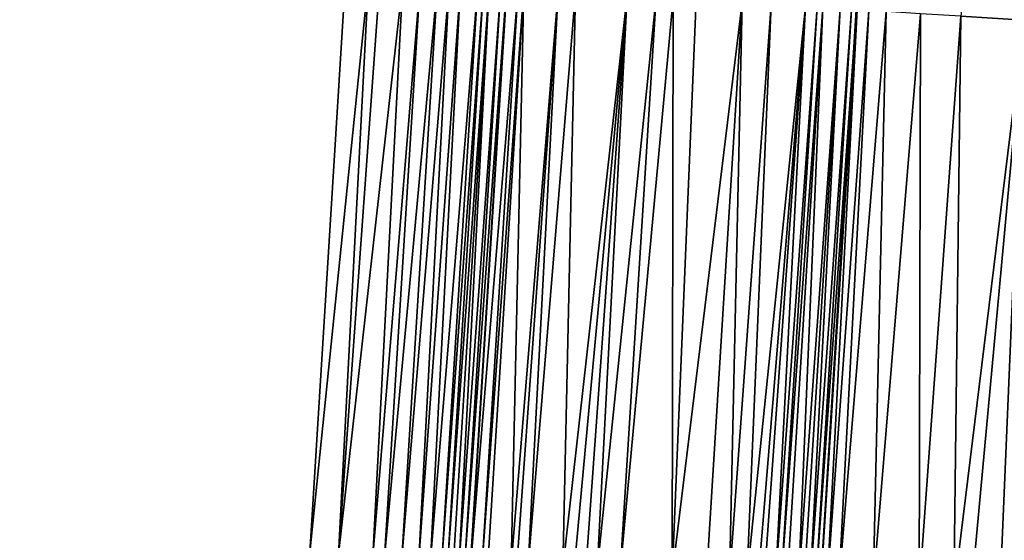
# Model space of a CAD drawing. Header units: feet. Extents: x 2004186 to 2014793, y 836912 to 864902.
# Tile 264 of 656: x 2010668 to 2010702, y 845085 to 845103. Entities that reach past the tile are written whole.
import ezdxf

# ---------------------------------------------------------------- set-up
doc = ezdxf.new("R2010")
doc.units = ezdxf.units.FT
doc.header["$LTSCALE"] = 100
doc.header["$MEASUREMENT"] = 0
for name, color, linetype, lineweight in [('EP_Travel Lane', 5, 'Continuous', 40), ('GPL_Skip Line', 2, 'Continuous', 40), ('Road X-Section', 30, 'Continuous', 13)]:
    doc.layers.add(name, color=color, linetype=linetype, lineweight=lineweight)
doc.layers.add('I-77 SB_MM21-27-Surface-Border', color=7, linetype='Continuous')
doc.layers.add('I-77 SB_MM21-27-Surface-TIN', color=7, linetype='Continuous')

msp = doc.modelspace()

# ---------------------------------------------------------------- linework, layer by layer
at = {"layer": 'EP_Travel Lane'}
msp.add_polyline3d([(2010671.361975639, 844884.1087409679, 416.8772273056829), (2010672.588027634, 844904.0636161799, 417.0887249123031), (2010673.81414055, 844924.0194829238, 417.3541223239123), (2010675.040278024, 844943.9757493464, 417.5965140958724), (2010676.266924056, 844963.9376616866, 417.846171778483), (2010677.508120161, 844983.937291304, 418.1073278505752), (2010678.759625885, 845003.8950665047, 418.3260456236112), (2010680.011203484, 845023.8539879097, 418.6015332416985), (2010681.262646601, 845043.8107647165, 418.8424224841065), (2010682.514286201, 845063.7706748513, 419.0715753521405), (2010683.765781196, 845083.7282789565, 419.327038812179), (2010685.017376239, 845103.6874785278, 419.5472036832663), (2010686.268623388, 845123.64488809, 419.7774248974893), (2010687.504622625, 845143.6241713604, 419.9852812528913), (2010688.721868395, 845163.5837760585, 420.1983156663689), (2010689.938995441, 845183.5414340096, 420.4285566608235)], dxfattribs=at)
at = {"layer": 'GPL_Skip Line'}
msp.add_polyline3d([(2010683.662438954, 844883.3616946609, 417.1203910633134), (2010684.880050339, 844903.3171071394, 417.3261345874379), (2010686.097697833, 844923.2731113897, 417.5925221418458), (2010687.315414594, 844943.2302508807, 417.8593968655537), (2010688.533545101, 844963.1925663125, 418.0667554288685), (2010689.759369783, 844983.1726573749, 418.3167093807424), (2010690.990855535, 845003.1316513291, 418.5634833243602), (2010692.222422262, 845023.0919576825, 418.8124444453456), (2010693.453861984, 845043.0502056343, 419.0594326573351), (2010694.685462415, 845063.0110582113, 419.2863865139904), (2010695.916964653, 845082.9703193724, 419.5222443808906), (2010697.148541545, 845102.9307904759, 419.7398166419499), (2010698.380154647, 845122.8893663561, 419.9770564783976), (2010699.622395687, 845142.8571987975, 420.1952688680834), (2010700.874572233, 845162.8144267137, 420.4101064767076), (2010702.126642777, 845182.769965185, 420.6362082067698)], dxfattribs=at)
at = {"layer": 'I-77 SB_MM21-27-Surface-Border', "color": 3, "linetype": 'ByBlock', "lineweight": -2}
msp.add_polyline3d([(2010668.105363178, 844884.3073593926, 416.7433087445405), (2010669.711869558, 844904.2388101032, 416.9903319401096), (2010669.921052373, 844924.2568108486, 417.2218372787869), (2010670.529480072, 844944.2502413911, 417.4509269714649), (2010671.138567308, 844964.2501318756, 417.6742563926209), (2010671.966535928, 844984.2843421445, 417.9207875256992), (2010673.008145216, 845004.254653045, 418.1616334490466), (2010674.249504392, 845024.2147291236, 418.4052698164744), (2010675.490699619, 845044.1721690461, 418.6186972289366), (2010676.732113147, 845064.1331190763, 418.8428098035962), (2010678.172956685, 845084.0786909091, 419.1031831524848), (2010679.414293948, 845104.0384146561, 419.3335305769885), (2010681.254499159, 845123.9589596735, 419.5721350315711), (2010682.705933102, 845143.9288255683, 419.8111058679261), (2010684.364728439, 845163.8603183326, 420.0579026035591), (2010685.025423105, 845183.8534304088, 420.2544708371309)], dxfattribs=at)
at = {"layer": 'I-77 SB_MM21-27-Surface-TIN', "color": 128, "linetype": 'ByBlock', "lineweight": -2}
for points in [[(2010703.01212693, 845122.6004091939, 420.0546454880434), (2010700.772690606, 845102.7046524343, 419.8042634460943), (2010702.968421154, 845102.5676577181, 419.8421405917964)], [(2010680.212729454, 845103.988405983, 419.3640227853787), (2010679.414293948, 845104.0384146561, 419.3335305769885), (2010678.172956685, 845084.0786909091, 419.1031831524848)], [(2010680.212729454, 845103.988405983, 419.3640227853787), (2010678.172956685, 845084.0786909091, 419.1031831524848), (2010679.170998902, 845084.0161452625, 419.1443842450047)], [(2010680.611948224, 845103.9634180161, 419.3778465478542), (2010680.212729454, 845103.988405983, 419.3640227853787), (2010679.170998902, 845084.0161452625, 419.1443842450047)], [(2010681.41038229, 845103.9133861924, 419.4103503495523), (2010680.611948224, 845103.9634180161, 419.3778465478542), (2010679.170998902, 845084.0161452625, 419.1443842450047)], [(2010681.41038229, 845103.9133861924, 419.4103503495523), (2010679.170998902, 845084.0161452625, 419.1443842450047), (2010680.368650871, 845083.9411115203, 419.1919951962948)], [(2010682.009208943, 845103.8758800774, 419.4331856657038), (2010681.41038229, 845103.9133861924, 419.4103503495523), (2010680.368650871, 845083.9411115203, 419.1919951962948)], [(2010682.009208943, 845103.8758800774, 419.4331856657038), (2010680.368650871, 845083.9411115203, 419.1919951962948), (2010680.767867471, 845083.916088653, 419.2088766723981)], [(2010682.608040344, 845103.838450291, 419.4493887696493), (2010682.009208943, 845103.8758800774, 419.4331856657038), (2010680.767867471, 845083.916088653, 419.2088766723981)], [(2010682.608040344, 845103.838450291, 419.4493887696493), (2010680.767867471, 845083.916088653, 419.2088766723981), (2010681.366695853, 845083.8786103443, 419.2293264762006)], [(2010683.007257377, 845103.8134343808, 419.4656405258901), (2010682.608040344, 845103.838450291, 419.4493887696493), (2010681.366695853, 845083.8786103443, 419.2293264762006)], [(2010683.007257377, 845103.8134343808, 419.4656405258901), (2010681.366695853, 845083.8786103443, 419.2293264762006), (2010681.965517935, 845083.8410307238, 419.2585923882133)], [(2010683.406471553, 845103.7883725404, 419.4858831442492), (2010683.007257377, 845103.8134343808, 419.4656405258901), (2010681.965517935, 845083.8410307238, 419.2585923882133)], [(2010683.406471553, 845103.7883725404, 419.4858831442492), (2010681.965517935, 845083.8410307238, 419.2585923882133), (2010682.364729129, 845083.8159209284, 419.2830382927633)], [(2010684.005289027, 845103.7507188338, 419.521542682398), (2010683.406471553, 845103.7883725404, 419.4858831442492), (2010682.364729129, 845083.8159209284, 419.2830382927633)], [(2010684.005289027, 845103.7507188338, 419.521542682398), (2010682.364729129, 845083.8159209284, 419.2830382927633), (2010682.763940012, 845083.7908061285, 419.3079196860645)], [(2010684.204896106, 845103.7381877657, 419.5316768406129), (2010684.005289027, 845103.7507188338, 419.521542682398), (2010682.763940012, 845083.7908061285, 419.3079196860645)], [(2010684.204896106, 845103.7381877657, 419.5316768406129), (2010682.763940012, 845083.7908061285, 419.3079196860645), (2010682.963550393, 845083.7783281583, 419.3134484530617)], [(2010684.404506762, 845103.725714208, 419.5368139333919), (2010684.204896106, 845103.7381877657, 419.5316768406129), (2010682.963550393, 845083.7783281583, 419.3134484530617)], [(2010684.404506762, 845103.725714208, 419.5368139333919), (2010682.963550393, 845083.7783281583, 419.3134484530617), (2010683.163162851, 845083.7658835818, 419.316071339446)], [(2010684.404506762, 845103.725714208, 419.5368139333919), (2010683.163162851, 845083.7658835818, 419.316071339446), (2010683.362776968, 845083.7534656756, 419.316373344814)], [(2010684.803734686, 845103.700873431, 419.5378483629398), (2010684.404506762, 845103.725714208, 419.5368139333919), (2010683.362776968, 845083.7534656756, 419.316373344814)], [(2010684.803734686, 845103.700873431, 419.5378483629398), (2010683.362776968, 845083.7534656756, 419.316373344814), (2010683.562389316, 845083.7410193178, 419.3191512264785)], [(2010685.003342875, 845103.6883601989, 419.5464327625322), (2010684.803734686, 845103.700873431, 419.5378483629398), (2010683.562389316, 845083.7410193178, 419.3191512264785)], [(2010685.003342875, 845103.6883601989, 419.5464327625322), (2010683.562389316, 845083.7410193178, 419.3191512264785), (2010683.761998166, 845083.7285167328, 419.3268219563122)], [(2010685.003342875, 845103.6883601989, 419.5464327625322), (2010683.761998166, 845083.7285167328, 419.3268219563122), (2010685.017376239, 845103.6874785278, 419.5472036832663)], [(2010683.761998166, 845083.7285167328, 419.3268219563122), (2010683.765781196, 845083.7282789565, 419.327038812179), (2010685.017376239, 845103.6874785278, 419.5472036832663)], [(2010685.402555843, 845103.6632789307, 419.5683634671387), (2010685.017376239, 845103.6874785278, 419.5472036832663), (2010683.765781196, 845083.7282789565, 419.327038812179)], [(2010685.402555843, 845103.6632789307, 419.5683634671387), (2010683.765781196, 845083.7282789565, 419.327038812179), (2010684.161210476, 845083.7034248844, 419.3497061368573)], [(2010685.602165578, 845103.6507905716, 419.5747866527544), (2010685.402555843, 845103.6632789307, 419.5683634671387), (2010684.161210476, 845083.7034248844, 419.3497061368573)], [(2010685.602165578, 845103.6507905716, 419.5747866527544), (2010684.161210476, 845083.7034248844, 419.3497061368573), (2010684.360819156, 845083.6909195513, 419.3576160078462)], [(2010685.602165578, 845103.6507905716, 419.5747866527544), (2010684.360819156, 845083.6909195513, 419.3576160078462), (2010685.159261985, 845083.6410286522, 419.3779052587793)], [(2010686.799838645, 845103.5760960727, 419.592849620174), (2010685.602165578, 845103.6507905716, 419.5747866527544), (2010685.159261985, 845083.6410286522, 419.3779052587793)], [(2010686.799838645, 845103.5760960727, 419.592849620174), (2010685.159261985, 845083.6410286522, 419.3779052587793), (2010685.358873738, 845083.6285727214, 419.3815161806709)], [(2010686.799838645, 845103.5760960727, 419.592849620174), (2010685.358873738, 845083.6285727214, 419.3815161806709), (2010685.758102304, 845083.6037422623, 419.3816543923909)], [(2010687.398677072, 845103.5387792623, 419.5992362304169), (2010686.799838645, 845103.5760960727, 419.592849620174), (2010685.758102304, 845083.6037422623, 419.3816543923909)], [(2010687.398677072, 845103.5387792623, 419.5992362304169), (2010685.758102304, 845083.6037422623, 419.3816543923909), (2010686.955776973, 845083.5290735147, 419.397503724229)], [(2010687.398677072, 845103.5387792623, 419.5992362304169), (2010686.955776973, 845083.5290735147, 419.397503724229), (2010689.195186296, 845103.4267314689, 419.626855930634)], [(2010689.195186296, 845103.4267314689, 419.626855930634), (2010686.955776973, 845083.5290735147, 419.397503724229), (2010687.355001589, 845083.504179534, 419.4031695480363)], [(2010689.195186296, 845103.4267314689, 419.626855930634), (2010687.355001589, 845083.504179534, 419.4031695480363), (2010687.754228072, 845083.4793155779, 419.4062226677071)], [(2010689.195186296, 845103.4267314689, 419.626855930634), (2010687.754228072, 845083.4793155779, 419.4062226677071), (2010688.15345134, 845083.4543999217, 419.4137746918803)], [(2010690.193247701, 845103.3644943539, 419.6411871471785), (2010689.195186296, 845103.4267314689, 419.626855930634), (2010688.15345134, 845083.4543999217, 419.4137746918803)], [(2010690.193247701, 845103.3644943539, 419.6411871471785), (2010688.15345134, 845083.4543999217, 419.4137746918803), (2010688.951900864, 845083.4046166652, 419.4246969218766)], [(2010690.792083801, 845103.3271401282, 419.6508247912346), (2010690.193247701, 845103.3644943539, 419.6411871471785), (2010688.951900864, 845083.4046166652, 419.4246969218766)], [(2010690.792083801, 845103.3271401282, 419.6508247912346), (2010688.951900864, 845083.4046166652, 419.4246969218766), (2010690.748411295, 845083.2925882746, 419.4506698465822)], [(2010691.590533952, 845103.2773669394, 419.6608558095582), (2010690.792083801, 845103.3271401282, 419.6508247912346), (2010690.748411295, 845083.2925882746, 419.4506698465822)], [(2010693.187428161, 845103.1777226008, 419.6894296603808), (2010691.590533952, 845103.2773669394, 419.6608558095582), (2010690.748411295, 845083.2925882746, 419.4506698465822)], [(2010693.187428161, 845103.1777226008, 419.6894296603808), (2010690.748411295, 845083.2925882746, 419.4506698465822), (2010691.94608285, 845083.2178694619, 419.4708757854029)], [(2010693.187428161, 845103.1777226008, 419.6894296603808), (2010691.94608285, 845083.2178694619, 419.4708757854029), (2010692.744529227, 845083.1680356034, 419.4862013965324)], [(2010694.185487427, 845103.1154510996, 419.7067486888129), (2010693.187428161, 845103.1777226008, 419.6894296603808), (2010692.744529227, 845083.1680356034, 419.4862013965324)], [(2010694.185487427, 845103.1154510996, 419.7067486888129), (2010692.744529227, 845083.1680356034, 419.4862013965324), (2010693.343367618, 845083.1307182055, 419.4926488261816)], [(2010695.383159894, 845103.0407469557, 419.7256497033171), (2010694.185487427, 845103.1154510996, 419.7067486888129), (2010693.343367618, 845083.1307182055, 419.4926488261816)], [(2010695.383159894, 845103.0407469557, 419.7256497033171), (2010693.343367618, 845083.1307182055, 419.4926488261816), (2010693.742594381, 845083.1058587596, 419.4953094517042)], [(2010695.383159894, 845103.0407469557, 419.7256497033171), (2010693.742594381, 845083.1058587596, 419.4953094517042), (2010693.942205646, 845083.0933949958, 419.4996020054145)], [(2010695.383159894, 845103.0407469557, 419.7256497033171), (2010693.942205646, 845083.0933949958, 419.4996020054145), (2010694.34142272, 845083.0683797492, 419.5158203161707)], [(2010695.782381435, 845103.015803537, 419.7356026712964), (2010695.383159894, 845103.0407469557, 419.7256497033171), (2010694.34142272, 845083.0683797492, 419.5158203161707)], [(2010695.782381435, 845103.015803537, 419.7356026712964), (2010694.34142272, 845083.0683797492, 419.5158203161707), (2010694.541032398, 845083.0558904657, 419.5223335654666)], [(2010695.981993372, 845103.0033505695, 419.7389506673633), (2010695.782381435, 845103.015803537, 419.7356026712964), (2010694.541032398, 845083.0558904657, 419.5223335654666)], [(2010695.981993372, 845103.0033505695, 419.7389506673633), (2010694.541032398, 845083.0558904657, 419.5223335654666), (2010694.740646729, 845083.0434760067, 419.5223356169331)], [(2010695.981993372, 845103.0033505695, 419.7389506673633), (2010694.740646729, 845083.0434760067, 419.5223356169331), (2010695.139879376, 845083.018711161, 419.5167641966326)], [(2010696.580840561, 845102.9661746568, 419.7330947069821), (2010695.981993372, 845103.0033505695, 419.7389506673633), (2010695.139879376, 845083.018711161, 419.5167641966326)], [(2010696.580840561, 845102.9661746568, 419.7330947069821), (2010695.139879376, 845083.018711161, 419.5167641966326), (2010695.33949362, 845083.0062952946, 419.5168887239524)], [(2010696.580840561, 845102.9661746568, 419.7330947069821), (2010695.33949362, 845083.0062952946, 419.5168887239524), (2010695.539109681, 845082.993908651, 419.5144703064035)], [(2010696.980067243, 845102.9413138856, 419.7358664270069), (2010696.580840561, 845102.9661746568, 419.7330947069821), (2010695.539109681, 845082.993908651, 419.5144703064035)], [(2010696.980067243, 845102.9413138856, 419.7358664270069), (2010695.539109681, 845082.993908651, 419.5144703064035), (2010695.738722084, 845082.9814631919, 419.5171699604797)], [(2010696.980067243, 845102.9413138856, 419.7358664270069), (2010695.738722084, 845082.9814631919, 419.5171699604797), (2010697.148541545, 845102.9307904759, 419.7398166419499)], [(2010695.738722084, 845082.9814631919, 419.5171699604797), (2010695.916964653, 845082.9703193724, 419.5222443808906), (2010697.148541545, 845102.9307904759, 419.7398166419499)], [(2010697.179678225, 845102.9288455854, 419.7405467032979), (2010697.148541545, 845102.9307904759, 419.7398166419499), (2010695.916964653, 845082.9703193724, 419.5222443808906)], [(2010697.179678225, 845102.9288455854, 419.7405467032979), (2010695.916964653, 845082.9703193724, 419.5222443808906), (2010696.137942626, 845082.9565037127, 419.5285354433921)], [(2010697.578896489, 845102.9038494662, 419.7550788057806), (2010697.179678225, 845102.9288455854, 419.7405467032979), (2010696.137942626, 845082.9565037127, 419.5285354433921)], [(2010697.578896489, 845102.9038494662, 419.7550788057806), (2010696.137942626, 845082.9565037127, 419.5285354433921), (2010696.537161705, 845082.9315206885, 419.5419497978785)], [(2010698.177730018, 845102.8664539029, 419.7683082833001), (2010697.578896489, 845102.9038494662, 419.7550788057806), (2010696.537161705, 845082.9315206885, 419.5419497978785)], [(2010698.177730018, 845102.8664539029, 419.7683082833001), (2010696.537161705, 845082.9315206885, 419.5419497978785), (2010697.734833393, 845082.8568040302, 419.561968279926)], [(2010699.375403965, 845102.7917735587, 419.7851413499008), (2010698.177730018, 845102.8664539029, 419.7683082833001), (2010697.734833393, 845082.8568040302, 419.561968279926)], [(2010699.375403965, 845102.7917735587, 419.7851413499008), (2010697.734833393, 845082.8568040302, 419.561968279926), (2010699.331732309, 845082.7572353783, 419.5839989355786)], [(2010700.772690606, 845102.7046524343, 419.8042634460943), (2010699.375403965, 845102.7917735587, 419.7851413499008), (2010699.331732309, 845082.7572353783, 419.5839989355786)], [(2010700.772690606, 845102.7046524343, 419.8042634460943), (2010699.331732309, 845082.7572353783, 419.5839989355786), (2010700.529403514, 845082.6825109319, 419.604695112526)], [(2010702.968421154, 845102.5676577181, 419.8421405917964), (2010700.772690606, 845102.7046524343, 419.8042634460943), (2010700.529403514, 845082.6825109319, 419.604695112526)], [(2010702.968421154, 845102.5676577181, 419.8421405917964), (2010700.529403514, 845082.6825109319, 419.604695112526), (2010701.128236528, 845082.645107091, 419.6186647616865)], [(2010702.968421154, 845102.5676577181, 419.8421405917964), (2010701.128236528, 845082.645107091, 419.6186647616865), (2010702.126296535, 845082.5828474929, 419.6349740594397)], [(2010702.968421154, 845102.5676577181, 419.8421405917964), (2010702.126296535, 845082.5828474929, 419.6349740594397), (2010702.924747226, 845082.5330829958, 419.644263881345)]]:
    msp.add_3dface(points, dxfattribs=at)
at = {"layer": 'Road X-Section', "extrusion": (0.06206805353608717, 0.9980053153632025, 0.01153027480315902), "elevation": 968222.1149338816, "flags": 128}
msp.add_lwpolyline([(-1954344.696938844, -10745.24782435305), (-1954345.496938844, -10745.21733011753), (-1954345.896938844, -10745.20350543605), (-1954346.696938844, -10745.17099947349), (-1954347.296938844, -10745.14816263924), (-1954347.896938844, -10745.13195845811), (-1954348.296938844, -10745.11570562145), (-1954348.696938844, -10745.09546165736), (-1954349.296938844, -10745.05979974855), (-1954349.496938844, -10745.04966491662), (-1954349.696938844, -10745.04452748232), (-1954350.096938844, -10745.043492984), (-1954350.296938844, -10745.03490801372), (-1954350.696938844, -10745.01297585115), (-1954350.896938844, -10745.00655223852), (-1954352.096938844, -10744.98848807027), (-1954352.696938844, -10744.98210103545), (-1954354.496938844, -10744.95447949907), (-1954355.496938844, -10744.94014732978), (-1954356.096938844, -10744.93050904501), (-1954356.896938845, -10744.92047735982), (-1954358.496938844, -10744.8919016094), (-1954359.496938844, -10744.8745814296), (-1954360.696938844, -10744.85567915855), (-1954361.096938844, -10744.8457255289), (-1954361.296938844, -10744.84237731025), (-1954361.896938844, -10744.84823365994), (-1954362.296938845, -10744.84546175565), (-1954362.496938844, -10744.84078116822), (-1954362.896938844, -10744.82624809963), (-1954363.496938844, -10744.81301774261), (-1954364.696938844, -10744.79618355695), (-1954366.096938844, -10744.77706018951), (-1954368.296938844, -10744.73918052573), (-1954371.496938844, -10744.69123823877), (-1954373.096938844, -10744.66035641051), (-1954373.696938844, -10744.6543036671), (-1954374.296938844, -10744.65683845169), (-1954374.696938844, -10744.66177484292), (-1954375.096938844, -10744.66238757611), (-1954376.096938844, -10744.6748139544), (-1954377.096938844, -10744.69157236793), (-1954378.296938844, -10744.71126837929), (-1954378.496938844, -10744.71230023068), (-1954378.896938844, -10744.71791098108), (-1954379.896938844, -10744.72402618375), (-1954380.696938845, -10744.72528999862), (-1954381.096938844, -10744.73106314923), (-1954381.696938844, -10744.73607340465), (-1954383.096938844, -10744.75009560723), (-1954384.296938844, -10744.76787503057), (-1954384.896938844, -10744.78108582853), (-1954385.296938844, -10744.78922604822), (-1954385.696938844, -10744.79343839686), (-1954385.896938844, -10744.79844108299), (-1954386.296938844, -10744.82255069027), (-1954386.896938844, -10744.83169720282), (-1954387.096938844, -10744.83394691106), (-1954387.296938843, -10744.84176978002), (-1954387.696938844, -10744.86011621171), (-1954388.496938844, -10744.88576856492), (-1954390.896938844, -10744.97316128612), (-1954391.696938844, -10745.00470990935), (-1954392.696938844, -10745.04302542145), (-1954393.496938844, -10745.07032669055)], dxfattribs=at)

doc.saveas('drawing.dxf')
